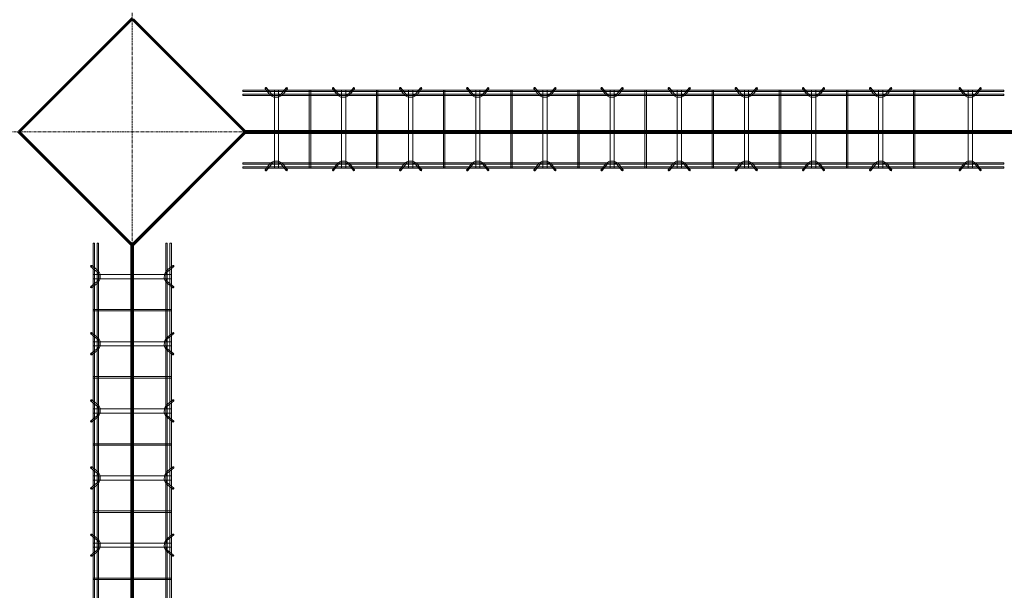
# Model space of a CAD drawing. Header units: inches. Extents: x -4136 to 1945, y -6639 to 12387.
# Tile 348 of 656: x -2520 to -2344, y 10085 to 10187. Entities that reach past the tile are written whole.
import ezdxf

# ---------------------------------------------------------------- set-up
doc = ezdxf.new("R2010")
doc.units = ezdxf.units.IN
doc.header["$MEASUREMENT"] = 0
doc.linetypes.add('Línea de rejilla', pattern=[0.875, 0.5, -0.125, 0.125, -0.125])
for name, color, linetype, lineweight in [('A-FLOR', 7, 'Continuous', 9), ('A-GENM', 7, 'Continuous', 9), ('S-BEAM', 7, 'Continuous', 9), ('S-GRID', 7, 'Continuous', 9)]:
    doc.layers.add(name, color=color, linetype=linetype, lineweight=lineweight)

# ---------------------------------------------------------------- blocks, each defined once
blk = doc.blocks.new('Dowel bar assembly - Dowel bar assembly-672828-SLAB ON GROUND JOINTS')
at = {"layer": 'S-BEAM', "color": 253, "true_color": 0xaaaaaa}
for p, q in [((136, 1.98), (0, 1.98)), ((0, 1.98), (0, 1.72)), ((0, 1.72), (0, 1.98)), ((4.02, 2.23), (4.97, 1.03)), ((5.18, 1.19), (4.23, 2.39)), ((5.63, 1.99), (5.63, -12.01)), ((6.38, 1.99), (5.63, 1.99)), ((5.63, 1.99), (6.38, 1.99)), ((6.38, -12.01), (6.38, 1.99)), ((7.76, 2.39), (6.81, 1.19)), ((7.01, 1.03), (7.96, 2.23)), ((11.87, 1.99), (11.87, -12.01)), ((12.13, 1.99), (11.87, 1.99)), ((11.87, 1.99), (12.13, 1.99)), ((12.13, -12.01), (12.13, 1.99)), ((16.02, 2.23), (16.97, 1.03)), ((17.18, 1.19), (16.23, 2.39)), ((17.63, 1.99), (17.63, -12.01)), ((18.38, 1.99), (17.63, 1.99)), ((17.63, 1.99), (18.38, 1.99)), ((18.38, -12.01), (18.38, 1.99)), ((19.76, 2.39), (18.81, 1.19)), ((19.01, 1.03), (19.96, 2.23)), ((23.87, 1.99), (23.87, -12.01)), ((24.13, 1.99), (23.87, 1.99)), ((23.87, 1.99), (24.13, 1.99)), ((24.13, -12.01), (24.13, 1.99)), ((28.02, 2.23), (28.97, 1.03)), ((29.18, 1.19), (28.23, 2.39)), ((29.63, 1.99), (29.63, -12.01)), ((30.38, 1.99), (29.63, 1.99)), ((29.63, 1.99), (30.38, 1.99)), ((30.38, -12.01), (30.38, 1.99)), ((31.76, 2.39), (30.81, 1.19)), ((31.01, 1.03), (31.96, 2.23)), ((35.87, 1.99), (35.87, -12.01)), ((36.13, 1.99), (35.87, 1.99)), ((35.87, 1.99), (36.13, 1.99)), ((36.13, -12.01), (36.13, 1.99)), ((40.02, 2.23), (40.97, 1.03)), ((41.18, 1.19), (40.23, 2.39)), ((41.63, 1.99), (41.63, -12.01)), ((42.38, 1.99), (41.63, 1.99)), ((41.63, 1.99), (42.38, 1.99)), ((42.38, -12.01), (42.38, 1.99)), ((43.76, 2.39), (42.81, 1.19)), ((43.01, 1.03), (43.96, 2.23)), ((47.87, 1.99), (47.87, -12.01)), ((48.13, 1.99), (47.87, 1.99)), ((47.87, 1.99), (48.13, 1.99)), ((48.13, -12.01), (48.13, 1.99)), ((52.02, 2.23), (52.97, 1.03)), ((53.18, 1.19), (52.23, 2.39)), ((53.63, 1.99), (53.63, -12.01)), ((54.38, 1.99), (53.63, 1.99)), ((53.63, 1.99), (54.38, 1.99)), ((54.38, -12.01), (54.38, 1.99)), ((55.76, 2.39), (54.81, 1.19)), ((55.01, 1.03), (55.96, 2.23)), ((59.87, 1.99), (59.87, -12.01)), ((60.13, 1.99), (59.87, 1.99)), ((59.87, 1.99), (60.13, 1.99)), ((60.13, -12.01), (60.13, 1.99)), ((64.02, 2.23), (64.97, 1.03)), ((65.18, 1.19), (64.23, 2.39)), ((65.63, 1.99), (65.63, -12.01)), ((66.38, 1.99), (65.63, 1.99)), ((65.63, 1.99), (66.38, 1.99)), ((66.38, -12.01), (66.38, 1.99)), ((67.76, 2.39), (66.81, 1.19)), ((67.01, 1.03), (67.96, 2.23)), ((71.87, 1.99), (71.87, -12.01)), ((72.13, 1.99), (71.87, 1.99)), ((71.87, 1.99), (72.13, 1.99)), ((72.13, -12.01), (72.13, 1.99)), ((76.02, 2.23), (76.97, 1.03)), ((77.18, 1.19), (76.23, 2.39)), ((77.63, 1.99), (77.63, -12.01)), ((78.38, 1.99), (77.63, 1.99)), ((77.63, 1.99), (78.38, 1.99)), ((78.38, -12.01), (78.38, 1.99)), ((79.76, 2.39), (78.81, 1.19)), ((79.01, 1.03), (79.96, 2.23)), ((83.87, 1.99), (83.87, -12.01)), ((84.13, 1.99), (83.87, 1.99)), ((83.87, 1.99), (84.13, 1.99)), ((84.13, -12.01), (84.13, 1.99)), ((88.02, 2.23), (88.97, 1.03)), ((89.18, 1.19), (88.23, 2.39)), ((89.63, 1.99), (89.63, -12.01)), ((90.38, 1.99), (89.63, 1.99)), ((89.63, 1.99), (90.38, 1.99)), ((90.38, -12.01), (90.38, 1.99)), ((91.76, 2.39), (90.81, 1.19)), ((91.01, 1.03), (91.96, 2.23)), ((95.87, 1.99), (95.87, -12.01)), ((96.13, 1.99), (95.87, 1.99)), ((95.87, 1.99), (96.13, 1.99)), ((96.13, -12.01), (96.13, 1.99)), ((100.02, 2.23), (100.97, 1.03)), ((101.18, 1.19), (100.23, 2.39)), ((101.63, 1.99), (101.63, -12.01)), ((102.38, 1.99), (101.63, 1.99)), ((101.63, 1.99), (102.38, 1.99)), ((102.38, -12.01), (102.38, 1.99)), ((103.76, 2.39), (102.81, 1.19)), ((103.01, 1.03), (103.96, 2.23)), ((107.87, 1.99), (107.87, -12.01)), ((108.13, 1.99), (107.87, 1.99)), ((107.87, 1.99), (108.13, 1.99)), ((108.13, -12.01), (108.13, 1.99)), ((112.02, 2.23), (112.97, 1.03)), ((113.18, 1.19), (112.23, 2.39)), ((113.63, 1.99), (113.63, -12.01)), ((114.38, 1.99), (113.63, 1.99)), ((113.63, 1.99), (114.38, 1.99)), ((114.38, -12.01), (114.38, 1.99)), ((115.76, 2.39), (114.81, 1.19)), ((115.01, 1.03), (115.96, 2.23)), ((119.87, 1.99), (119.87, -12.01)), ((120.13, 1.99), (119.87, 1.99)), ((119.87, 1.99), (120.13, 1.99)), ((120.13, -12.01), (120.13, 1.99)), ((128.02, 2.23), (128.97, 1.03)), ((129.18, 1.19), (128.23, 2.39)), ((129.63, 1.99), (129.63, -12.01)), ((130.38, 1.99), (129.63, 1.99)), ((129.63, 1.99), (130.38, 1.99)), ((130.38, -12.01), (130.38, 1.99)), ((131.76, 2.39), (130.81, 1.19)), ((131.01, 1.03), (131.96, 2.23)), ((136, 1.98), (136, 1.72)), ((136, 1.72), (136, 1.98)), ((0, 1.72), (136, 1.72)), ((136, 1.25), (0, 1.25)), ((0, 0.99), (0, 1.25)), ((0, 1.25), (0, 0.99)), ((0, 0.99), (136, 0.99)), ((136, 0.99), (136, 1.25)), ((136, 1.25), (136, 0.99)), ((136, -11.01), (0, -11.01)), ((0, -11.27), (0, -11.01)), ((0, -11.01), (0, -11.27)), ((0, -11.27), (136, -11.27)), ((136, -11.74), (0, -11.74)), ((0, -12), (0, -11.74)), ((0, -11.74), (0, -12)), ((0, -12), (136, -12)), ((4.97, -11.05), (4.02, -12.25)), ((4.23, -12.41), (5.18, -11.21)), ((6.38, -12.01), (5.63, -12.01)), ((5.63, -12.01), (6.38, -12.01)), ((6.81, -11.21), (7.76, -12.41)), ((7.96, -12.25), (7.01, -11.05)), ((12.13, -12.01), (11.87, -12.01)), ((11.87, -12.01), (12.13, -12.01)), ((16.97, -11.05), (16.02, -12.25)), ((16.23, -12.41), (17.18, -11.21)), ((18.38, -12.01), (17.63, -12.01)), ((17.63, -12.01), (18.38, -12.01)), ((18.81, -11.21), (19.76, -12.41)), ((19.96, -12.25), (19.01, -11.05)), ((24.13, -12.01), (23.87, -12.01)), ((23.87, -12.01), (24.13, -12.01)), ((28.97, -11.05), (28.02, -12.25)), ((28.23, -12.41), (29.18, -11.21)), ((30.38, -12.01), (29.63, -12.01)), ((29.63, -12.01), (30.38, -12.01)), ((30.81, -11.21), (31.76, -12.41)), ((31.96, -12.25), (31.01, -11.05)), ((36.13, -12.01), (35.87, -12.01)), ((35.87, -12.01), (36.13, -12.01)), ((40.97, -11.05), (40.02, -12.25)), ((40.23, -12.41), (41.18, -11.21)), ((42.38, -12.01), (41.63, -12.01)), ((41.63, -12.01), (42.38, -12.01)), ((42.81, -11.21), (43.76, -12.41)), ((43.96, -12.25), (43.01, -11.05)), ((48.13, -12.01), (47.87, -12.01)), ((47.87, -12.01), (48.13, -12.01)), ((52.97, -11.05), (52.02, -12.25)), ((52.23, -12.41), (53.18, -11.21)), ((54.38, -12.01), (53.63, -12.01)), ((53.63, -12.01), (54.38, -12.01)), ((54.81, -11.21), (55.76, -12.41)), ((55.96, -12.25), (55.01, -11.05)), ((60.13, -12.01), (59.87, -12.01)), ((59.87, -12.01), (60.13, -12.01)), ((64.97, -11.05), (64.02, -12.25)), ((64.23, -12.41), (65.18, -11.21)), ((66.38, -12.01), (65.63, -12.01)), ((65.63, -12.01), (66.38, -12.01)), ((66.81, -11.21), (67.76, -12.41)), ((67.96, -12.25), (67.01, -11.05)), ((72.13, -12.01), (71.87, -12.01)), ((71.87, -12.01), (72.13, -12.01)), ((76.97, -11.05), (76.02, -12.25)), ((76.23, -12.41), (77.18, -11.21)), ((78.38, -12.01), (77.63, -12.01)), ((77.63, -12.01), (78.38, -12.01)), ((78.81, -11.21), (79.76, -12.41)), ((79.96, -12.25), (79.01, -11.05)), ((84.13, -12.01), (83.87, -12.01)), ((83.87, -12.01), (84.13, -12.01)), ((88.97, -11.05), (88.02, -12.25)), ((88.23, -12.41), (89.18, -11.21)), ((90.38, -12.01), (89.63, -12.01)), ((89.63, -12.01), (90.38, -12.01)), ((90.81, -11.21), (91.76, -12.41)), ((91.96, -12.25), (91.01, -11.05)), ((96.13, -12.01), (95.87, -12.01)), ((95.87, -12.01), (96.13, -12.01)), ((100.97, -11.05), (100.02, -12.25)), ((100.23, -12.41), (101.18, -11.21)), ((102.38, -12.01), (101.63, -12.01)), ((101.63, -12.01), (102.38, -12.01)), ((102.81, -11.21), (103.76, -12.41)), ((103.96, -12.25), (103.01, -11.05)), ((108.13, -12.01), (107.87, -12.01)), ((107.87, -12.01), (108.13, -12.01)), ((112.97, -11.05), (112.02, -12.25)), ((112.23, -12.41), (113.18, -11.21)), ((114.38, -12.01), (113.63, -12.01)), ((113.63, -12.01), (114.38, -12.01)), ((114.81, -11.21), (115.76, -12.41)), ((115.96, -12.25), (115.01, -11.05)), ((120.13, -12.01), (119.87, -12.01)), ((119.87, -12.01), (120.13, -12.01)), ((128.97, -11.05), (128.02, -12.25)), ((128.23, -12.41), (129.18, -11.21)), ((130.38, -12.01), (129.63, -12.01)), ((129.63, -12.01), (130.38, -12.01)), ((130.81, -11.21), (131.76, -12.41)), ((131.96, -12.25), (131.01, -11.05)), ((136, -11.27), (136, -11.01)), ((136, -11.01), (136, -11.27)), ((136, -12), (136, -11.74)), ((136, -11.74), (136, -12))]:
    blk.add_line(p, q, dxfattribs=at)
at = {"layer": 'S-BEAM', "color": 253, "true_color": 0xaaaaaa, "flags": 128}
for points in [[(4.97, 1.03), (5.53, 0.73), (6.39, 0.72), (6.97, 0.99), (7.01, 1.03)], [(5.18, 1.19), (5.62, 0.97), (6.38, 0.98), (6.81, 1.19)], [(16.97, 1.03), (17.53, 0.73), (18.39, 0.72), (18.97, 0.99), (19.01, 1.03)], [(17.18, 1.19), (17.62, 0.97), (18.38, 0.98), (18.81, 1.19)], [(28.97, 1.03), (29.53, 0.73), (30.39, 0.72), (30.97, 0.99), (31.01, 1.03)], [(29.18, 1.19), (29.62, 0.97), (30.38, 0.98), (30.81, 1.19)], [(40.97, 1.03), (41.53, 0.73), (42.39, 0.72), (42.97, 0.99), (43.01, 1.03)], [(41.18, 1.19), (41.62, 0.97), (42.38, 0.98), (42.81, 1.19)], [(52.97, 1.03), (53.53, 0.73), (54.39, 0.72), (54.97, 0.99), (55.01, 1.03)], [(53.18, 1.19), (53.62, 0.97), (54.38, 0.98), (54.81, 1.19)], [(64.97, 1.03), (65.53, 0.73), (66.39, 0.72), (66.97, 0.99), (67.01, 1.03)], [(65.18, 1.19), (65.62, 0.97), (66.38, 0.98), (66.81, 1.19)], [(76.97, 1.03), (77.53, 0.73), (78.39, 0.72), (78.97, 0.99), (79.01, 1.03)], [(77.18, 1.19), (77.62, 0.97), (78.38, 0.98), (78.81, 1.19)], [(88.97, 1.03), (89.53, 0.73), (90.39, 0.72), (90.97, 0.99), (91.01, 1.03)], [(89.18, 1.19), (89.62, 0.97), (90.38, 0.98), (90.81, 1.19)], [(100.97, 1.03), (101.53, 0.73), (102.39, 0.72), (102.97, 0.99), (103.01, 1.03)], [(101.18, 1.19), (101.62, 0.97), (102.38, 0.98), (102.81, 1.19)], [(112.97, 1.03), (113.53, 0.73), (114.39, 0.72), (114.97, 0.99), (115.01, 1.03)], [(113.18, 1.19), (113.62, 0.97), (114.38, 0.98), (114.81, 1.19)], [(128.97, 1.03), (129.53, 0.73), (130.39, 0.72), (130.97, 0.99), (131.01, 1.03)], [(129.18, 1.19), (129.62, 0.97), (130.38, 0.98), (130.81, 1.19)], [(4.97, -11.05), (5.53, -10.75), (6.39, -10.74), (6.97, -11.01), (7.01, -11.05)], [(5.18, -11.21), (5.62, -10.99), (6.38, -11), (6.81, -11.21)], [(16.97, -11.05), (17.53, -10.75), (18.39, -10.74), (18.97, -11.01), (19.01, -11.05)], [(17.18, -11.21), (17.62, -10.99), (18.38, -11), (18.81, -11.21)], [(28.97, -11.05), (29.53, -10.75), (30.39, -10.74), (30.97, -11.01), (31.01, -11.05)], [(29.18, -11.21), (29.62, -10.99), (30.38, -11), (30.81, -11.21)], [(40.97, -11.05), (41.53, -10.75), (42.39, -10.74), (42.97, -11.01), (43.01, -11.05)], [(41.18, -11.21), (41.62, -10.99), (42.38, -11), (42.81, -11.21)], [(52.97, -11.05), (53.53, -10.75), (54.39, -10.74), (54.97, -11.01), (55.01, -11.05)], [(53.18, -11.21), (53.62, -10.99), (54.38, -11), (54.81, -11.21)], [(64.97, -11.05), (65.53, -10.75), (66.39, -10.74), (66.97, -11.01), (67.01, -11.05)], [(65.18, -11.21), (65.62, -10.99), (66.38, -11), (66.81, -11.21)], [(76.97, -11.05), (77.53, -10.75), (78.39, -10.74), (78.97, -11.01), (79.01, -11.05)], [(77.18, -11.21), (77.62, -10.99), (78.38, -11), (78.81, -11.21)], [(88.97, -11.05), (89.53, -10.75), (90.39, -10.74), (90.97, -11.01), (91.01, -11.05)], [(89.18, -11.21), (89.62, -10.99), (90.38, -11), (90.81, -11.21)], [(100.97, -11.05), (101.53, -10.75), (102.39, -10.74), (102.97, -11.01), (103.01, -11.05)], [(101.18, -11.21), (101.62, -10.99), (102.38, -11), (102.81, -11.21)], [(112.97, -11.05), (113.53, -10.75), (114.39, -10.74), (114.97, -11.01), (115.01, -11.05)], [(113.18, -11.21), (113.62, -10.99), (114.38, -11), (114.81, -11.21)], [(128.97, -11.05), (129.53, -10.75), (130.39, -10.74), (130.97, -11.01), (131.01, -11.05)], [(129.18, -11.21), (129.62, -10.99), (130.38, -11), (130.81, -11.21)]]:
    blk.add_lwpolyline(points, dxfattribs=at)
at = {"layer": 'S-BEAM', "color": 253, "true_color": 0xaaaaaa}
for centre, major_axis, start_param, end_param in [((4.12, 2.31), (0.101, 0.08), 5.709265, 8.850858), ((4.12, 2.31), (0.101, 0.08), 2.567673, 5.709265), ((7.86, 2.31), (-0.101, 0.08), 3.715513, 6.857105), ((7.86, 2.31), (-0.101, 0.08), 0.57392, 3.715513), ((16.12, 2.31), (0.101, 0.08), 5.709265, 8.850858), ((16.12, 2.31), (0.101, 0.08), 2.567673, 5.709265), ((19.86, 2.31), (-0.101, 0.08), 3.715513, 6.857105), ((19.86, 2.31), (-0.101, 0.08), 0.57392, 3.715513), ((28.12, 2.31), (0.101, 0.08), 5.709265, 8.850858), ((28.12, 2.31), (0.101, 0.08), 2.567673, 5.709265), ((31.86, 2.31), (-0.101, 0.08), 3.715513, 6.857105), ((31.86, 2.31), (-0.101, 0.08), 0.57392, 3.715513), ((40.12, 2.31), (0.101, 0.08), 5.709265, 8.850858), ((40.12, 2.31), (0.101, 0.08), 2.567673, 5.709265), ((43.86, 2.31), (-0.101, 0.08), 3.715513, 6.857105), ((43.86, 2.31), (-0.101, 0.08), 0.57392, 3.715513), ((52.12, 2.31), (0.101, 0.08), 5.709265, 8.850858), ((52.12, 2.31), (0.101, 0.08), 2.567673, 5.709265), ((55.86, 2.31), (-0.101, 0.08), 3.715513, 6.857105), ((55.86, 2.31), (-0.101, 0.08), 0.57392, 3.715513), ((64.12, 2.31), (0.101, 0.08), 5.709265, 8.850858), ((64.12, 2.31), (0.101, 0.08), 2.567673, 5.709265), ((67.86, 2.31), (-0.101, 0.08), 3.715513, 6.857105), ((67.86, 2.31), (-0.101, 0.08), 0.57392, 3.715513), ((76.12, 2.31), (0.101, 0.08), 5.709265, 8.850858), ((76.12, 2.31), (0.101, 0.08), 2.567673, 5.709265), ((79.86, 2.31), (-0.101, 0.08), 3.715513, 6.857105), ((79.86, 2.31), (-0.101, 0.08), 0.57392, 3.715513), ((88.12, 2.31), (0.101, 0.08), 5.709265, 8.850858), ((88.12, 2.31), (0.101, 0.08), 2.567673, 5.709265), ((91.86, 2.31), (-0.101, 0.08), 3.715513, 6.857105), ((91.86, 2.31), (-0.101, 0.08), 0.57392, 3.715513), ((100.12, 2.31), (0.101, 0.08), 5.709265, 8.850858), ((100.12, 2.31), (0.101, 0.08), 2.567673, 5.709265), ((103.86, 2.31), (-0.101, 0.08), 3.715513, 6.857105), ((103.86, 2.31), (-0.101, 0.08), 0.57392, 3.715513), ((112.12, 2.31), (0.101, 0.08), 5.709265, 8.850858), ((112.12, 2.31), (0.101, 0.08), 2.567673, 5.709265), ((115.86, 2.31), (-0.101, 0.08), 3.715513, 6.857105), ((115.86, 2.31), (-0.101, 0.08), 0.57392, 3.715513), ((128.12, 2.31), (0.101, 0.08), 5.709265, 8.850858), ((128.12, 2.31), (0.101, 0.08), 2.567673, 5.709265), ((131.86, 2.31), (-0.101, 0.08), 3.715513, 6.857105), ((131.86, 2.31), (-0.101, 0.08), 0.57392, 3.715513), ((4.12, -12.33), (-0.101, 0.08), 3.715513, 6.857105), ((4.12, -12.33), (-0.101, 0.08), 0.57392, 3.715513), ((7.86, -12.33), (0.101, 0.08), 5.709265, 8.850858), ((7.86, -12.33), (0.101, 0.08), 2.567673, 5.709265), ((16.12, -12.33), (-0.101, 0.08), 3.715513, 6.857105), ((16.12, -12.33), (-0.101, 0.08), 0.57392, 3.715513), ((19.86, -12.33), (0.101, 0.08), 5.709265, 8.850858), ((19.86, -12.33), (0.101, 0.08), 2.567673, 5.709265), ((28.12, -12.33), (-0.101, 0.08), 3.715513, 6.857105), ((28.12, -12.33), (-0.101, 0.08), 0.57392, 3.715513), ((31.86, -12.33), (0.101, 0.08), 5.709265, 8.850858), ((31.86, -12.33), (0.101, 0.08), 2.567673, 5.709265), ((40.12, -12.33), (-0.101, 0.08), 3.715513, 6.857105), ((40.12, -12.33), (-0.101, 0.08), 0.57392, 3.715513), ((43.86, -12.33), (0.101, 0.08), 5.709265, 8.850858), ((43.86, -12.33), (0.101, 0.08), 2.567673, 5.709265), ((52.12, -12.33), (-0.101, 0.08), 3.715513, 6.857105), ((52.12, -12.33), (-0.101, 0.08), 0.57392, 3.715513), ((55.86, -12.33), (0.101, 0.08), 5.709265, 8.850858), ((55.86, -12.33), (0.101, 0.08), 2.567673, 5.709265), ((64.12, -12.33), (-0.101, 0.08), 3.715513, 6.857105), ((64.12, -12.33), (-0.101, 0.08), 0.57392, 3.715513), ((67.86, -12.33), (0.101, 0.08), 5.709265, 8.850858), ((67.86, -12.33), (0.101, 0.08), 2.567673, 5.709265), ((76.12, -12.33), (-0.101, 0.08), 3.715513, 6.857105), ((76.12, -12.33), (-0.101, 0.08), 0.57392, 3.715513), ((79.86, -12.33), (0.101, 0.08), 5.709265, 8.850858), ((79.86, -12.33), (0.101, 0.08), 2.567673, 5.709265), ((88.12, -12.33), (-0.101, 0.08), 3.715513, 6.857105), ((88.12, -12.33), (-0.101, 0.08), 0.57392, 3.715513), ((91.86, -12.33), (0.101, 0.08), 5.709265, 8.850858), ((91.86, -12.33), (0.101, 0.08), 2.567673, 5.709265), ((100.12, -12.33), (-0.101, 0.08), 3.715513, 6.857105), ((100.12, -12.33), (-0.101, 0.08), 0.57392, 3.715513), ((103.86, -12.33), (0.101, 0.08), 5.709265, 8.850858), ((103.86, -12.33), (0.101, 0.08), 2.567673, 5.709265), ((112.12, -12.33), (-0.101, 0.08), 3.715513, 6.857105), ((112.12, -12.33), (-0.101, 0.08), 0.57392, 3.715513), ((115.86, -12.33), (0.101, 0.08), 5.709265, 8.850858), ((115.86, -12.33), (0.101, 0.08), 2.567673, 5.709265), ((128.12, -12.33), (-0.101, 0.08), 3.715513, 6.857105), ((128.12, -12.33), (-0.101, 0.08), 0.57392, 3.715513), ((131.86, -12.33), (0.101, 0.08), 5.709265, 8.850858), ((131.86, -12.33), (0.101, 0.08), 2.567673, 5.709265)]:
    blk.add_ellipse(centre, major_axis=major_axis, ratio=0.816528, start_param=start_param, end_param=end_param, dxfattribs=at)
blk = doc.blocks.new('Dowel bar assembly - Dowel bar assembly-673744-SLAB ON GROUND JOINTS')
at = {"layer": 'S-BEAM', "color": 253, "true_color": 0xaaaaaa}
for p, q in [((245.28, 1.98), (0, 1.98)), ((0, 1.98), (0, 1.72)), ((0, 1.72), (0, 1.98)), ((4.02, 2.23), (4.97, 1.03)), ((5.18, 1.19), (4.23, 2.39)), ((5.63, 1.99), (5.63, -12.01)), ((6.38, 1.99), (5.63, 1.99)), ((5.63, 1.99), (6.38, 1.99)), ((6.38, -12.01), (6.38, 1.99)), ((7.76, 2.39), (6.81, 1.19)), ((7.01, 1.03), (7.96, 2.23)), ((11.87, 1.99), (11.87, -12.01)), ((12.13, 1.99), (11.87, 1.99)), ((11.87, 1.99), (12.13, 1.99)), ((12.13, -12.01), (12.13, 1.99)), ((16.02, 2.23), (16.97, 1.03)), ((17.18, 1.19), (16.23, 2.39)), ((17.63, 1.99), (17.63, -12.01)), ((18.38, 1.99), (17.63, 1.99)), ((17.63, 1.99), (18.38, 1.99)), ((18.38, -12.01), (18.38, 1.99)), ((19.76, 2.39), (18.81, 1.19)), ((19.01, 1.03), (19.96, 2.23)), ((23.87, 1.99), (23.87, -12.01)), ((24.13, 1.99), (23.87, 1.99)), ((23.87, 1.99), (24.13, 1.99)), ((24.13, -12.01), (24.13, 1.99)), ((28.02, 2.23), (28.97, 1.03)), ((29.18, 1.19), (28.23, 2.39)), ((29.63, 1.99), (29.63, -12.01)), ((30.38, 1.99), (29.63, 1.99)), ((29.63, 1.99), (30.38, 1.99)), ((30.38, -12.01), (30.38, 1.99)), ((31.76, 2.39), (30.81, 1.19)), ((31.01, 1.03), (31.96, 2.23)), ((35.87, 1.99), (35.87, -12.01)), ((36.13, 1.99), (35.87, 1.99)), ((35.87, 1.99), (36.13, 1.99)), ((36.13, -12.01), (36.13, 1.99)), ((40.02, 2.23), (40.97, 1.03)), ((41.18, 1.19), (40.23, 2.39)), ((41.63, 1.99), (41.63, -12.01)), ((42.38, 1.99), (41.63, 1.99)), ((41.63, 1.99), (42.38, 1.99)), ((42.38, -12.01), (42.38, 1.99)), ((43.76, 2.39), (42.81, 1.19)), ((43.01, 1.03), (43.96, 2.23)), ((47.87, 1.99), (47.87, -12.01)), ((48.13, 1.99), (47.87, 1.99)), ((47.87, 1.99), (48.13, 1.99)), ((48.13, -12.01), (48.13, 1.99)), ((52.02, 2.23), (52.97, 1.03)), ((53.18, 1.19), (52.23, 2.39)), ((53.63, 1.99), (53.63, -12.01)), ((54.38, 1.99), (53.63, 1.99)), ((53.63, 1.99), (54.38, 1.99)), ((54.38, -12.01), (54.38, 1.99)), ((55.76, 2.39), (54.81, 1.19)), ((55.01, 1.03), (55.96, 2.23)), ((59.87, 1.99), (59.87, -12.01)), ((60.13, 1.99), (59.87, 1.99)), ((59.87, 1.99), (60.13, 1.99)), ((60.13, -12.01), (60.13, 1.99)), ((0, 1.72), (245.28, 1.72)), ((245.28, 1.25), (0, 1.25)), ((0, 0.99), (0, 1.25)), ((0, 1.25), (0, 0.99)), ((0, 0.99), (245.28, 0.99)), ((245.28, -11.01), (0, -11.01)), ((0, -11.27), (0, -11.01)), ((0, -11.01), (0, -11.27)), ((0, -11.27), (245.28, -11.27)), ((245.28, -11.74), (0, -11.74)), ((0, -12), (0, -11.74)), ((0, -11.74), (0, -12)), ((0, -12), (245.28, -12)), ((4.97, -11.05), (4.02, -12.25)), ((4.23, -12.41), (5.18, -11.21)), ((6.38, -12.01), (5.63, -12.01)), ((5.63, -12.01), (6.38, -12.01)), ((6.81, -11.21), (7.76, -12.41)), ((7.96, -12.25), (7.01, -11.05)), ((12.13, -12.01), (11.87, -12.01)), ((11.87, -12.01), (12.13, -12.01)), ((16.97, -11.05), (16.02, -12.25)), ((16.23, -12.41), (17.18, -11.21)), ((18.38, -12.01), (17.63, -12.01)), ((17.63, -12.01), (18.38, -12.01)), ((18.81, -11.21), (19.76, -12.41)), ((19.96, -12.25), (19.01, -11.05)), ((24.13, -12.01), (23.87, -12.01)), ((23.87, -12.01), (24.13, -12.01)), ((28.97, -11.05), (28.02, -12.25)), ((28.23, -12.41), (29.18, -11.21)), ((30.38, -12.01), (29.63, -12.01)), ((29.63, -12.01), (30.38, -12.01)), ((30.81, -11.21), (31.76, -12.41)), ((31.96, -12.25), (31.01, -11.05)), ((36.13, -12.01), (35.87, -12.01)), ((35.87, -12.01), (36.13, -12.01)), ((40.97, -11.05), (40.02, -12.25)), ((40.23, -12.41), (41.18, -11.21)), ((42.38, -12.01), (41.63, -12.01)), ((41.63, -12.01), (42.38, -12.01)), ((42.81, -11.21), (43.76, -12.41)), ((43.96, -12.25), (43.01, -11.05)), ((48.13, -12.01), (47.87, -12.01)), ((47.87, -12.01), (48.13, -12.01)), ((52.97, -11.05), (52.02, -12.25)), ((52.23, -12.41), (53.18, -11.21)), ((54.38, -12.01), (53.63, -12.01)), ((53.63, -12.01), (54.38, -12.01)), ((54.81, -11.21), (55.76, -12.41)), ((55.96, -12.25), (55.01, -11.05)), ((60.13, -12.01), (59.87, -12.01)), ((59.87, -12.01), (60.13, -12.01))]:
    blk.add_line(p, q, dxfattribs=at)
at = {"layer": 'S-BEAM', "color": 253, "true_color": 0xaaaaaa, "flags": 128}
for points in [[(4.97, 1.03), (5.53, 0.73), (6.39, 0.72), (6.97, 0.99), (7.01, 1.03)], [(5.18, 1.19), (5.62, 0.97), (6.38, 0.98), (6.81, 1.19)], [(16.97, 1.03), (17.53, 0.73), (18.39, 0.72), (18.97, 0.99), (19.01, 1.03)], [(17.18, 1.19), (17.62, 0.97), (18.38, 0.98), (18.81, 1.19)], [(28.97, 1.03), (29.53, 0.73), (30.39, 0.72), (30.97, 0.99), (31.01, 1.03)], [(29.18, 1.19), (29.62, 0.97), (30.38, 0.98), (30.81, 1.19)], [(40.97, 1.03), (41.53, 0.73), (42.39, 0.72), (42.97, 0.99), (43.01, 1.03)], [(41.18, 1.19), (41.62, 0.97), (42.38, 0.98), (42.81, 1.19)], [(52.97, 1.03), (53.53, 0.73), (54.39, 0.72), (54.97, 0.99), (55.01, 1.03)], [(53.18, 1.19), (53.62, 0.97), (54.38, 0.98), (54.81, 1.19)], [(4.97, -11.05), (5.53, -10.75), (6.39, -10.74), (6.97, -11.01), (7.01, -11.05)], [(5.18, -11.21), (5.62, -10.99), (6.38, -11), (6.81, -11.21)], [(16.97, -11.05), (17.53, -10.75), (18.39, -10.74), (18.97, -11.01), (19.01, -11.05)], [(17.18, -11.21), (17.62, -10.99), (18.38, -11), (18.81, -11.21)], [(28.97, -11.05), (29.53, -10.75), (30.39, -10.74), (30.97, -11.01), (31.01, -11.05)], [(29.18, -11.21), (29.62, -10.99), (30.38, -11), (30.81, -11.21)], [(40.97, -11.05), (41.53, -10.75), (42.39, -10.74), (42.97, -11.01), (43.01, -11.05)], [(41.18, -11.21), (41.62, -10.99), (42.38, -11), (42.81, -11.21)], [(52.97, -11.05), (53.53, -10.75), (54.39, -10.74), (54.97, -11.01), (55.01, -11.05)], [(53.18, -11.21), (53.62, -10.99), (54.38, -11), (54.81, -11.21)]]:
    blk.add_lwpolyline(points, dxfattribs=at)
at = {"layer": 'S-BEAM', "color": 253, "true_color": 0xaaaaaa}
for centre, major_axis, start_param, end_param in [((4.12, 2.31), (0.101, 0.08), 5.709265, 8.850858), ((4.12, 2.31), (0.101, 0.08), 2.567673, 5.709265), ((7.86, 2.31), (-0.101, 0.08), 3.715513, 6.857105), ((7.86, 2.31), (-0.101, 0.08), 0.57392, 3.715513), ((16.12, 2.31), (0.101, 0.08), 5.709265, 8.850858), ((16.12, 2.31), (0.101, 0.08), 2.567673, 5.709265), ((19.86, 2.31), (-0.101, 0.08), 3.715513, 6.857105), ((19.86, 2.31), (-0.101, 0.08), 0.57392, 3.715513), ((28.12, 2.31), (0.101, 0.08), 5.709265, 8.850858), ((28.12, 2.31), (0.101, 0.08), 2.567673, 5.709265), ((31.86, 2.31), (-0.101, 0.08), 3.715513, 6.857105), ((31.86, 2.31), (-0.101, 0.08), 0.57392, 3.715513), ((40.12, 2.31), (0.101, 0.08), 5.709265, 8.850858), ((40.12, 2.31), (0.101, 0.08), 2.567673, 5.709265), ((43.86, 2.31), (-0.101, 0.08), 3.715513, 6.857105), ((43.86, 2.31), (-0.101, 0.08), 0.57392, 3.715513), ((52.12, 2.31), (0.101, 0.08), 5.709265, 8.850858), ((52.12, 2.31), (0.101, 0.08), 2.567673, 5.709265), ((55.86, 2.31), (-0.101, 0.08), 3.715513, 6.857105), ((55.86, 2.31), (-0.101, 0.08), 0.57392, 3.715513), ((4.12, -12.33), (-0.101, 0.08), 3.715513, 6.857105), ((4.12, -12.33), (-0.101, 0.08), 0.57392, 3.715513), ((7.86, -12.33), (0.101, 0.08), 5.709265, 8.850858), ((7.86, -12.33), (0.101, 0.08), 2.567673, 5.709265), ((16.12, -12.33), (-0.101, 0.08), 3.715513, 6.857105), ((16.12, -12.33), (-0.101, 0.08), 0.57392, 3.715513), ((19.86, -12.33), (0.101, 0.08), 5.709265, 8.850858), ((19.86, -12.33), (0.101, 0.08), 2.567673, 5.709265), ((28.12, -12.33), (-0.101, 0.08), 3.715513, 6.857105), ((28.12, -12.33), (-0.101, 0.08), 0.57392, 3.715513), ((31.86, -12.33), (0.101, 0.08), 5.709265, 8.850858), ((31.86, -12.33), (0.101, 0.08), 2.567673, 5.709265), ((40.12, -12.33), (-0.101, 0.08), 3.715513, 6.857105), ((40.12, -12.33), (-0.101, 0.08), 0.57392, 3.715513), ((43.86, -12.33), (0.101, 0.08), 5.709265, 8.850858), ((43.86, -12.33), (0.101, 0.08), 2.567673, 5.709265), ((52.12, -12.33), (-0.101, 0.08), 3.715513, 6.857105), ((52.12, -12.33), (-0.101, 0.08), 0.57392, 3.715513), ((55.86, -12.33), (0.101, 0.08), 5.709265, 8.850858), ((55.86, -12.33), (0.101, 0.08), 2.567673, 5.709265)]:
    blk.add_ellipse(centre, major_axis=major_axis, ratio=0.816528, start_param=start_param, end_param=end_param, dxfattribs=at)

msp = doc.modelspace()

# ---------------------------------------------------------------- hatches: boundary and pattern name
at = {"layer": 'A-GENM', "true_color": 0xff0000}
for points in [[(-2500.32374, 10187.06223), (-2500.10103, 10186.83952), (-2500.32374, 10186.61681), (-2520.34367, 10166.59688), (-2520.45502, 10166.48552), (-2520.67773, 10166.70823), (-2520.59224, 10166.79373)], [(-2500.32374, 10187.06223), (-2500.10103, 10186.83952), (-2500.32374, 10186.61681), (-2520.34367, 10166.59688), (-2520.45502, 10166.48552), (-2520.67773, 10166.70823)], [(-2480.19245, 10166.48552), (-2480.30381, 10166.59688), (-2500.32374, 10186.61681), (-2500.10103, 10186.83952), (-2480.05524, 10166.79373), (-2479.96974, 10166.70823)], [(-2480.19245, 10166.48552), (-2480.30381, 10166.59688), (-2500.32374, 10186.61681), (-2500.10103, 10186.83952), (-2479.96974, 10166.70823)], [(-2520.78909, 10166.59688), (-2520.67773, 10166.70823), (-2520.45502, 10166.48552), (-2520.34367, 10166.59688), (-2500.32374, 10146.57695), (-2500.43509, 10146.46559), (-2500.21238, 10146.24288), (-2500.32374, 10146.13152), (-2500.52059, 10146.32838), (-2520.59224, 10166.40003)], [(-2520.78909, 10166.59688), (-2520.74565, 10166.64032), (-2520.67773, 10166.70823), (-2520.45502, 10166.48552), (-2520.34367, 10166.59688), (-2500.32374, 10146.57695), (-2500.43509, 10146.46559), (-2500.21238, 10146.24288), (-2500.2803, 10146.17497), (-2500.32374, 10146.13152), (-2500.36718, 10146.17497), (-2520.74565, 10166.55344)], [(-2500.43509, 10146.46559), (-2500.32374, 10146.57695), (-2480.30381, 10166.59688), (-2480.19245, 10166.48552), (-2479.96974, 10166.70823), (-2479.85839, 10166.59688), (-2480.05524, 10166.40003), (-2500.12689, 10146.32838), (-2500.21238, 10146.24288)], [(-2500.43509, 10146.46559), (-2500.32374, 10146.57695), (-2480.30381, 10166.59688), (-2480.19245, 10166.48552), (-2479.96974, 10166.70823), (-2479.90183, 10166.64032), (-2479.85839, 10166.59688), (-2479.90183, 10166.55344), (-2500.21238, 10146.24288)]]:
    msp.add_hatch(color=1, dxfattribs=at).paths.add_polyline_path(points, flags=0)
at = {"layer": 'A-GENM', "true_color": 0x0000ff}
for points in [[(-2193.53246, 10166.34025), (-2480.11501, 10166.34025), (-2479.85839, 10166.59688), (-2480.02496, 10166.76345), (-2193.62252, 10166.76345), (-2193.78909, 10166.59688)], [(-2193.74565, 10166.64032), (-2479.90183, 10166.64032), (-2480.11184, 10166.85033), (-2193.53564, 10166.85033)], [(-2193.61934, 10166.42713), (-2480.02813, 10166.42713), (-2479.85839, 10166.59688), (-2480.11032, 10166.84881), (-2193.53716, 10166.84881), (-2193.78909, 10166.59688)], [(-2193.59224, 10166.40003), (-2480.05524, 10166.40003), (-2479.85839, 10166.59688), (-2479.96974, 10166.70823), (-2480.05524, 10166.79373), (-2193.59224, 10166.79373), (-2193.67773, 10166.70823), (-2193.78909, 10166.59688)], [(-2193.6101, 10166.41789), (-2480.03738, 10166.41789), (-2479.85839, 10166.59688), (-2480.02344, 10166.76193), (-2193.62404, 10166.76193), (-2193.78909, 10166.59688)], [(-2193.78909, 10166.59688), (-2193.74565, 10166.55344), (-2479.90183, 10166.55344), (-2479.85839, 10166.59688), (-2479.90183, 10166.64032), (-2193.74565, 10166.64032)], [(-2500.58036, 9901.1894), (-2500.58036, 9901.50436), (-2500.58036, 10146.38815), (-2500.32374, 10146.13152), (-2500.15717, 10146.2981), (-2500.15717, 9901.50436), (-2500.15717, 9901.1894)], [(-2500.52059, 9901.1894), (-2500.52059, 9901.50436), (-2500.52059, 10146.32838), (-2500.32374, 10146.13152), (-2500.21238, 10146.24288), (-2500.12689, 10146.32838), (-2500.12689, 9901.50436), (-2500.12689, 9901.1894)], [(-2500.50273, 9901.1894), (-2500.50273, 9901.50436), (-2500.50273, 10146.31052), (-2500.32374, 10146.13152), (-2500.15869, 10146.29658), (-2500.15869, 9901.50436), (-2500.15869, 9901.1894)], [(-2500.49348, 9901.1894), (-2500.49348, 9901.50436), (-2500.49348, 10146.30127), (-2500.32374, 10146.13152), (-2500.07181, 10146.38346), (-2500.07181, 9901.50436), (-2500.07181, 9901.1894)], [(-2500.36718, 9901.1894), (-2500.36718, 9901.50436), (-2500.36718, 10146.17497), (-2500.32374, 10146.13152), (-2500.2803, 10146.17497), (-2500.2803, 9901.50436), (-2500.2803, 9901.1894)], [(-2500.2803, 9901.1894), (-2500.2803, 9901.50436), (-2500.2803, 10146.17497), (-2500.07029, 10146.38498), (-2500.07029, 9901.50436), (-2500.07029, 9901.1894)]]:
    msp.add_hatch(color=5, dxfattribs=at).paths.add_polyline_path(points, flags=0)

# ---------------------------------------------------------------- linework, layer by layer
at = {"layer": 'A-FLOR'}
for p, q in [((-2520.56638, 10166.59688), (-2500.32374, 10186.83952)), ((-2500.32374, 10186.83952), (-2480.0811, 10166.59688)), ((-2500.32374, 10146.35424), (-2520.56638, 10166.59688)), ((-2480.0811, 10166.59688), (-2500.32374, 10146.35424))]:
    msp.add_line(p, q, dxfattribs=at)
at = {"layer": 'A-GENM', "color": 1, "true_color": 0xff0000}
for p, q in [((-2520.67773, 10166.70823), (-2500.32374, 10187.06223)), ((-2500.32374, 10187.06223), (-2520.67773, 10166.70823)), ((-2520.63161, 10166.75436), (-2500.32374, 10187.06223)), ((-2500.32374, 10187.06223), (-2520.59224, 10166.79373)), ((-2520.34367, 10166.59688), (-2500.32374, 10186.61681)), ((-2520.34367, 10166.59688), (-2500.32374, 10186.61681)), ((-2500.32374, 10186.61681), (-2520.34367, 10166.59688)), ((-2500.32374, 10186.61681), (-2520.34367, 10166.59688)), ((-2500.32374, 10186.61681), (-2480.30381, 10166.59688)), ((-2500.32374, 10186.61681), (-2480.30381, 10166.59688)), ((-2480.30381, 10166.59688), (-2500.32374, 10186.61681)), ((-2480.30381, 10166.59688), (-2500.32374, 10186.61681)), ((-2500.10103, 10186.83952), (-2480.01587, 10166.75436)), ((-2480.05524, 10166.79373), (-2500.10103, 10186.83952)), ((-2500.10103, 10186.83952), (-2479.96974, 10166.70823)), ((-2479.96974, 10166.70823), (-2500.10103, 10186.83952)), ((-2500.36718, 10146.17497), (-2520.74565, 10166.55344)), ((-2520.63161, 10166.4394), (-2500.48122, 10146.28901)), ((-2500.50273, 10146.31052), (-2520.6101, 10166.41789)), ((-2520.59224, 10166.40003), (-2500.52059, 10146.32838)), ((-2520.34367, 10166.59688), (-2500.32374, 10146.57695)), ((-2500.32374, 10146.57695), (-2520.34367, 10166.59688)), ((-2520.34367, 10166.59688), (-2500.32374, 10146.57695)), ((-2500.32374, 10146.57695), (-2520.34367, 10166.59688)), ((-2500.32374, 10146.57695), (-2480.30381, 10166.59688)), ((-2480.30381, 10166.59688), (-2500.32374, 10146.57695)), ((-2500.32374, 10146.57695), (-2480.30381, 10166.59688)), ((-2480.30381, 10166.59688), (-2500.32374, 10146.57695)), ((-2479.90183, 10166.55344), (-2500.21238, 10146.24288)), ((-2480.03738, 10166.41789), (-2500.21238, 10146.24288)), ((-2500.16626, 10146.28901), (-2480.01587, 10166.4394)), ((-2500.12689, 10146.32838), (-2480.05524, 10166.40003)), ((-2479.9505, 10166.50477), (-2480.03738, 10166.41789)), ((-2479.85839, 10166.59688), (-2479.96974, 10166.70823)), ((-2479.96974, 10166.70823), (-2479.90183, 10166.64032)), ((-2479.85839, 10166.59688), (-2479.9505, 10166.50477)), ((-2479.90183, 10166.64032), (-2479.85839, 10166.59688)), ((-2479.85839, 10166.59688), (-2479.90183, 10166.55344)), ((-2500.41585, 10146.22364), (-2500.50273, 10146.31052)), ((-2500.32374, 10146.13152), (-2500.41585, 10146.22364)), ((-2500.32374, 10146.13152), (-2500.36718, 10146.17497)), ((-2500.32374, 10146.13152), (-2500.21238, 10146.24288)), ((-2500.2803, 10146.17497), (-2500.32374, 10146.13152)), ((-2500.21238, 10146.24288), (-2500.2803, 10146.17497))]:
    msp.add_line(p, q, dxfattribs=at)
at = {"layer": 'A-GENM', "color": 5, "true_color": 0x0000ff}
for p, q in [((-2480.11501, 10166.34025), (-2479.85839, 10166.59688)), ((-2479.85839, 10166.59688), (-2480.11501, 10166.34025)), ((-2193.53246, 10166.34025), (-2480.11501, 10166.34025)), ((-2480.11184, 10166.85033), (-2479.90183, 10166.64032)), ((-2479.85839, 10166.59688), (-2480.11184, 10166.85033)), ((-2193.53564, 10166.85033), (-2480.11184, 10166.85033)), ((-2480.11032, 10166.84881), (-2479.85839, 10166.59688)), ((-2479.85839, 10166.59688), (-2480.11032, 10166.84881)), ((-2193.53716, 10166.84881), (-2480.11032, 10166.84881)), ((-2480.01587, 10166.75436), (-2480.05524, 10166.79373)), ((-2480.05524, 10166.79373), (-2193.59224, 10166.79373)), ((-2480.05524, 10166.79373), (-2193.59224, 10166.79373)), ((-2480.05524, 10166.40003), (-2480.01587, 10166.4394)), ((-2480.05524, 10166.40003), (-2193.59224, 10166.40003)), ((-2480.05524, 10166.40003), (-2193.59224, 10166.40003)), ((-2480.03738, 10166.41789), (-2479.85839, 10166.59688)), ((-2479.9505, 10166.50477), (-2480.03738, 10166.41789)), ((-2480.03738, 10166.41789), (-2193.6101, 10166.41789)), ((-2480.02813, 10166.42713), (-2479.85839, 10166.59688)), ((-2479.85839, 10166.59688), (-2480.02813, 10166.42713)), ((-2193.61934, 10166.42713), (-2480.02813, 10166.42713)), ((-2480.02496, 10166.76345), (-2479.85839, 10166.59688)), ((-2479.85839, 10166.59688), (-2480.02496, 10166.76345)), ((-2193.62252, 10166.76345), (-2480.02496, 10166.76345)), ((-2479.85839, 10166.59688), (-2480.02344, 10166.76193)), ((-2480.02344, 10166.76193), (-2479.85839, 10166.59688)), ((-2193.62404, 10166.76193), (-2480.02344, 10166.76193)), ((-2193.63161, 10166.75436), (-2480.01587, 10166.75436)), ((-2193.63161, 10166.75436), (-2480.01587, 10166.75436)), ((-2193.63161, 10166.4394), (-2480.01587, 10166.4394)), ((-2480.01587, 10166.4394), (-2193.63161, 10166.4394)), ((-2479.9505, 10166.50477), (-2479.85839, 10166.59688)), ((-2193.69698, 10166.50477), (-2479.9505, 10166.50477)), ((-2479.90183, 10166.64032), (-2193.74565, 10166.64032)), ((-2479.90183, 10166.64032), (-2479.85839, 10166.59688)), ((-2479.85839, 10166.59688), (-2479.90183, 10166.55344)), ((-2479.90183, 10166.55344), (-2479.85839, 10166.59688)), ((-2479.90183, 10166.55344), (-2193.74565, 10166.55344)), ((-2500.58036, 10146.38815), (-2500.32374, 10146.13152)), ((-2500.32374, 10146.13152), (-2500.58036, 10146.38815)), ((-2500.58036, 9901.50436), (-2500.58036, 10146.38815)), ((-2500.52059, 10146.32838), (-2500.52059, 9901.50436)), ((-2500.52059, 10146.32838), (-2500.52059, 9901.50436)), ((-2500.52059, 10146.32838), (-2500.48122, 10146.28901)), ((-2500.50273, 10146.31052), (-2500.32374, 10146.13152)), ((-2500.50273, 10146.31052), (-2500.50273, 9901.50436)), ((-2500.41585, 10146.22364), (-2500.50273, 10146.31052)), ((-2500.49348, 10146.30127), (-2500.32374, 10146.13152)), ((-2500.32374, 10146.13152), (-2500.49348, 10146.30127)), ((-2500.49348, 9901.50436), (-2500.49348, 10146.30127)), ((-2500.48122, 9901.50436), (-2500.48122, 10146.28901)), ((-2500.48122, 10146.28901), (-2500.48122, 9901.50436)), ((-2500.41585, 10146.22364), (-2500.32374, 10146.13152)), ((-2500.41585, 9901.50436), (-2500.41585, 10146.22364)), ((-2500.32374, 10146.13152), (-2500.36718, 10146.17497)), ((-2500.36718, 10146.17497), (-2500.36718, 9901.50436)), ((-2500.36718, 10146.17497), (-2500.32374, 10146.13152)), ((-2500.32374, 10146.13152), (-2500.07029, 10146.38498)), ((-2500.07181, 10146.38346), (-2500.32374, 10146.13152)), ((-2500.32374, 10146.13152), (-2500.07181, 10146.38346)), ((-2500.15717, 10146.2981), (-2500.32374, 10146.13152)), ((-2500.32374, 10146.13152), (-2500.15717, 10146.2981)), ((-2500.32374, 10146.13152), (-2500.15869, 10146.29658)), ((-2500.15869, 10146.29658), (-2500.32374, 10146.13152)), ((-2500.2803, 10146.17497), (-2500.32374, 10146.13152)), ((-2500.07029, 10146.38498), (-2500.2803, 10146.17497)), ((-2500.2803, 10146.17497), (-2500.2803, 9901.50436)), ((-2500.16626, 10146.28901), (-2500.12689, 10146.32838)), ((-2500.16626, 9901.50436), (-2500.16626, 10146.28901)), ((-2500.16626, 9901.50436), (-2500.16626, 10146.28901)), ((-2500.15869, 9901.50436), (-2500.15869, 10146.29658)), ((-2500.15717, 9901.50436), (-2500.15717, 10146.2981)), ((-2500.12689, 10146.32838), (-2500.12689, 9901.50436)), ((-2500.12689, 10146.32838), (-2500.12689, 9901.50436)), ((-2500.07181, 9901.50436), (-2500.07181, 10146.38346)), ((-2500.07029, 9901.50436), (-2500.07029, 10146.38498))]:
    msp.add_line(p, q, dxfattribs=at)
at = {"layer": 'S-GRID', "color": 253, "linetype": 'Línea de rejilla', "true_color": 0xaaaaaa}
for p, q in [((-2500.32374, 9772.6103), (-2500.32374, 12288.55505)), ((-1777.2452, 10166.59688), (-4038.05123, 10166.59688))]:
    msp.add_line(p, q, dxfattribs=at)

# ---------------------------------------------------------------- block references
at = {"layer": 'S-BEAM', "color": 253, "true_color": 0xaaaaaa}
msp.add_blockref('Dowel bar assembly - Dowel bar assembly-672828-SLAB ON GROUND JOINTS', (-2480.55578, 10172.10711), dxfattribs=at)
at = {"layer": 'S-BEAM', "color": 253, "true_color": 0xaaaaaa, "rotation": 269.9999999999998}
msp.add_blockref('Dowel bar assembly - Dowel bar assembly-673744-SLAB ON GROUND JOINTS', (-2495.31354, 10146.72285), dxfattribs=at)

doc.saveas('drawing.dxf')
